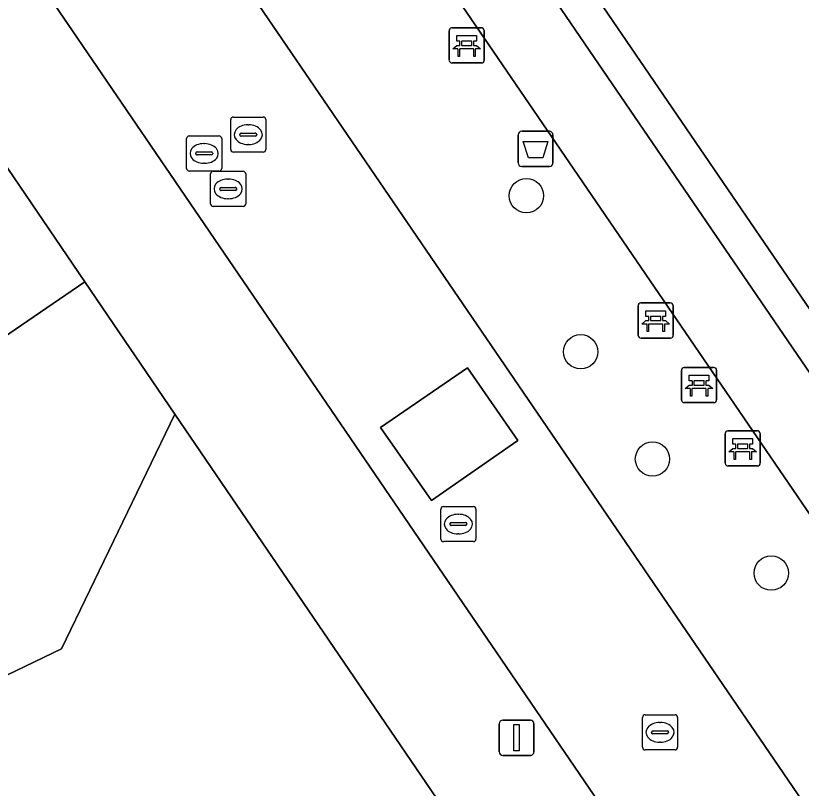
# Model space of a CAD drawing. Extents: x 155275 to 156265, y 382654 to 383635.
# Drawn here: x 155988.77 to 156011.15, y 383415.93 to 383437.92 of the extents above; entities that cross this region are included whole.
import ezdxf

# ---------------------------------------------------------------- set-up
doc = ezdxf.new("R2010")
doc.units = 0
for name, color, linetype in [('IMGEO_Afvalbak', 7, 'Continuous'), ('IMGEO_Bank', 7, 'Continuous'), ('IMGEO_Berm_groen', 7, 'Continuous'), ('IMGEO_Boom', 7, 'Continuous'), ('IMGEO_Groenvoorziening', 7, 'Continuous'), ('IMGEO_Lichtmast', 7, 'Continuous'), ('IMGEO_Muur', 7, 'Continuous'), ('IMGEO_Rijbaan_lokaal_gesloten', 7, 'Continuous'), ('IMGEO_Rijbaan_lokaal_open', 7, 'Continuous'), ('IMGEO_Rioolput', 7, 'Continuous'), ('IMGEO_Voetpad_gesloten', 7, 'Continuous'), ('IMGEO_Voetpad_open', 7, 'Continuous')]:
    doc.layers.add(name, color=color, linetype=linetype)

msp = doc.modelspace()

# ---------------------------------------------------------------- linework, layer by layer
at = {"layer": 'IMGEO_Afvalbak'}
for p, q in [((156003.083, 383433.731), (156003.083, 383434.531)), ((156003.083, 383434.531), (156003.083, 383433.731)), ((156003.183, 383434.631), (156003.973, 383434.631)), ((156003.973, 383434.631), (156003.183, 383434.631)), ((156004.073, 383434.531), (156004.073, 383433.731)), ((156004.073, 383433.731), (156004.073, 383434.531)), ((156003.973, 383433.631), (156003.183, 383433.631)), ((156003.183, 383433.631), (156003.973, 383433.631))]:
    msp.add_line(p, q, dxfattribs=at)
msp.add_lwpolyline([(156003.226, 383434.345), (156003.93, 383434.345), (156003.781, 383433.875), (156003.375, 383433.875), (156003.226, 383434.345)], dxfattribs=at)
for centre, start, end in [((156003.183, 383434.531), 90, 180), ((156003.183, 383434.531), 90, 180), ((156003.973, 383434.531), 0, 90), ((156003.973, 383434.531), 360, 90), ((156003.183, 383433.731), 180, 270), ((156003.183, 383433.731), 180, 270), ((156003.973, 383433.731), 270, 0), ((156003.973, 383433.731), 270, 0)]:
    msp.add_arc(centre, 0.1, start, end, dxfattribs=at)
at = {"layer": 'IMGEO_Bank'}
for p, q in [((156001.115, 383436.652), (156001.115, 383437.493)), ((156001.115, 383437.493), (156001.115, 383436.652)), ((156001.19, 383437.577), (156002.031, 383437.577)), ((156002.031, 383437.577), (156001.19, 383437.577)), ((156002.115, 383437.502), (156002.115, 383436.661)), ((156002.115, 383436.661), (156002.115, 383437.502)), ((156001.424, 383437.083), (156001.424, 383437.189)), ((156001.468, 383437.189), (156001.468, 383437.083)), ((156001.756, 383437.195), (156001.474, 383437.195)), ((156001.762, 383437.083), (156001.762, 383437.189)), ((156001.806, 383437.189), (156001.806, 383437.083)), ((156001.812, 383436.975), (156001.419, 383436.975)), ((156001.474, 383437.077), (156001.756, 383437.077)), ((156002.04, 383436.577), (156001.199, 383436.577)), ((156001.199, 383436.577), (156002.04, 383436.577)), ((156006.499, 383428.82), (156006.499, 383429.661)), ((156006.499, 383429.661), (156006.499, 383428.82)), ((156006.574, 383429.745), (156007.415, 383429.745)), ((156007.415, 383429.745), (156006.574, 383429.745)), ((156007.499, 383429.67), (156007.499, 383428.829)), ((156007.499, 383428.829), (156007.499, 383429.67)), ((156006.808, 383429.251), (156006.808, 383429.357)), ((156006.852, 383429.357), (156006.852, 383429.251)), ((156007.14, 383429.363), (156006.858, 383429.363)), ((156007.146, 383429.251), (156007.146, 383429.357)), ((156007.19, 383429.357), (156007.19, 383429.251)), ((156007.196, 383429.143), (156006.803, 383429.143)), ((156006.858, 383429.245), (156007.14, 383429.245)), ((156007.424, 383428.745), (156006.583, 383428.745)), ((156006.583, 383428.745), (156007.424, 383428.745)), ((156007.734, 383426.981), (156007.734, 383427.822)), ((156007.734, 383427.822), (156007.734, 383426.981)), ((156007.809, 383427.906), (156008.65, 383427.906)), ((156008.65, 383427.906), (156007.809, 383427.906)), ((156008.734, 383427.831), (156008.734, 383426.99)), ((156008.734, 383426.99), (156008.734, 383427.831)), ((156008.043, 383427.412), (156008.043, 383427.518)), ((156008.087, 383427.518), (156008.087, 383427.412)), ((156008.375, 383427.524), (156008.093, 383427.524)), ((156008.381, 383427.412), (156008.381, 383427.518)), ((156008.425, 383427.518), (156008.425, 383427.412)), ((156008.431, 383427.304), (156008.038, 383427.304)), ((156008.093, 383427.406), (156008.375, 383427.406)), ((156008.659, 383426.906), (156007.818, 383426.906)), ((156007.818, 383426.906), (156008.659, 383426.906)), ((156008.976, 383425.179), (156008.976, 383426.02)), ((156008.976, 383426.02), (156008.976, 383425.179)), ((156009.051, 383426.104), (156009.892, 383426.104)), ((156009.892, 383426.104), (156009.051, 383426.104)), ((156009.976, 383426.029), (156009.976, 383425.188)), ((156009.976, 383425.188), (156009.976, 383426.029)), ((156009.617, 383425.722), (156009.335, 383425.722)), ((156009.673, 383425.502), (156009.28, 383425.502)), ((156009.285, 383425.61), (156009.285, 383425.716)), ((156009.329, 383425.716), (156009.329, 383425.61)), ((156009.335, 383425.604), (156009.617, 383425.604)), ((156009.623, 383425.61), (156009.623, 383425.716)), ((156009.667, 383425.716), (156009.667, 383425.61)), ((156009.901, 383425.104), (156009.06, 383425.104)), ((156009.06, 383425.104), (156009.901, 383425.104))]:
    msp.add_line(p, q, dxfattribs=at)
for points in [[(156001.418, 383437.195), (156001.332, 383437.195), (156001.332, 383437.356), (156001.895, 383437.356), (156001.895, 383437.195), (156001.812, 383437.195)], [(156001.362, 383436.975), (156001.22, 383436.975), (156001.332, 383437.077), (156001.418, 383437.077)], [(156001.412, 383436.968), (156001.412, 383436.761), (156001.369, 383436.761), (156001.369, 383436.968)], [(156001.812, 383437.077), (156001.895, 383437.077), (156002.007, 383436.975), (156001.868, 383436.975)], [(156001.862, 383436.968), (156001.862, 383436.761), (156001.818, 383436.761), (156001.818, 383436.968)], [(156006.802, 383429.363), (156006.716, 383429.363), (156006.716, 383429.524), (156007.279, 383429.524), (156007.279, 383429.363), (156007.196, 383429.363)], [(156006.746, 383429.143), (156006.604, 383429.143), (156006.716, 383429.245), (156006.802, 383429.245)], [(156006.796, 383429.136), (156006.796, 383428.929), (156006.753, 383428.929), (156006.753, 383429.136)], [(156007.196, 383429.245), (156007.279, 383429.245), (156007.391, 383429.143), (156007.252, 383429.143)], [(156007.246, 383429.136), (156007.246, 383428.929), (156007.202, 383428.929), (156007.202, 383429.136)], [(156008.037, 383427.524), (156007.951, 383427.524), (156007.951, 383427.685), (156008.514, 383427.685), (156008.514, 383427.524), (156008.431, 383427.524)], [(156007.981, 383427.304), (156007.839, 383427.304), (156007.951, 383427.406), (156008.037, 383427.406)], [(156008.031, 383427.297), (156008.031, 383427.09), (156007.988, 383427.09), (156007.988, 383427.297)], [(156008.431, 383427.406), (156008.514, 383427.406), (156008.626, 383427.304), (156008.487, 383427.304)], [(156008.481, 383427.297), (156008.481, 383427.09), (156008.437, 383427.09), (156008.437, 383427.297)], [(156009.279, 383425.722), (156009.193, 383425.722), (156009.193, 383425.883), (156009.756, 383425.883), (156009.756, 383425.722), (156009.673, 383425.722)], [(156009.223, 383425.502), (156009.081, 383425.502), (156009.193, 383425.604), (156009.279, 383425.604)], [(156009.673, 383425.604), (156009.756, 383425.604), (156009.868, 383425.502), (156009.729, 383425.502)], [(156009.273, 383425.495), (156009.273, 383425.288), (156009.23, 383425.288), (156009.23, 383425.495)], [(156009.723, 383425.495), (156009.723, 383425.288), (156009.679, 383425.288), (156009.679, 383425.495)]]:
    msp.add_lwpolyline(points, dxfattribs=at)
for centre, radius, start, end in [((156001.193, 383437.499), 0.0779, 92.4484, 184.2845), ((156001.193, 383437.499), 0.0779, 92.4484, 184.2845), ((156002.037, 383437.499), 0.0779, 2.4484, 94.2845), ((156002.037, 383437.499), 0.0779, 2.4484, 94.2845), ((156001.417, 383437.188), 0.00671, 2.8957, 87.1043), ((156001.474, 383437.188), 0.00671, 92.8957, 177.1043), ((156001.756, 383437.188), 0.00671, 2.8957, 87.1043), ((156001.813, 383437.188), 0.00671, 92.8957, 177.1043), ((156001.362, 383436.968), 0.00671, 2.8957, 87.1043), ((156001.419, 383436.968), 0.00671, 92.8957, 177.1043), ((156001.417, 383437.084), 0.00671, 272.8957, 357.1043), ((156001.474, 383437.084), 0.00671, 182.8957, 267.1043), ((156001.756, 383437.084), 0.00671, 272.8957, 357.1043), ((156001.813, 383437.084), 0.00671, 182.8957, 267.1043), ((156001.811, 383436.968), 0.00671, 2.8957, 87.1043), ((156001.868, 383436.968), 0.00671, 92.8957, 177.1043), ((156001.193, 383436.655), 0.0779, 182.4484, 274.2845), ((156001.193, 383436.655), 0.0779, 182.4484, 274.2845), ((156002.037, 383436.655), 0.0779, 272.4484, 4.2845), ((156002.037, 383436.655), 0.0779, 272.4484, 4.2845), ((156006.577, 383429.667), 0.0779, 92.4484, 184.2845), ((156006.577, 383429.667), 0.0779, 92.4484, 184.2845), ((156007.421, 383429.667), 0.0779, 2.4484, 94.2845), ((156007.421, 383429.667), 0.0779, 2.4484, 94.2845), ((156006.801, 383429.356), 0.00671, 2.8957, 87.1043), ((156006.858, 383429.356), 0.00671, 92.8957, 177.1043), ((156007.14, 383429.356), 0.00671, 2.8957, 87.1043), ((156007.197, 383429.356), 0.00671, 92.8957, 177.1043), ((156006.746, 383429.136), 0.00671, 2.8957, 87.1043), ((156006.803, 383429.136), 0.00671, 92.8957, 177.1043), ((156006.801, 383429.252), 0.00671, 272.8957, 357.1043), ((156006.858, 383429.252), 0.00671, 182.8957, 267.1043), ((156007.14, 383429.252), 0.00671, 272.8957, 357.1043), ((156007.197, 383429.252), 0.00671, 182.8957, 267.1043), ((156007.195, 383429.136), 0.00671, 2.8957, 87.1043), ((156007.252, 383429.136), 0.00671, 92.8957, 177.1043), ((156006.577, 383428.823), 0.0779, 182.4484, 274.2845), ((156006.577, 383428.823), 0.0779, 182.4484, 274.2845), ((156007.421, 383428.823), 0.0779, 272.4484, 4.2845), ((156007.421, 383428.823), 0.0779, 272.4484, 4.2845), ((156007.812, 383427.828), 0.0779, 92.4484, 184.2845), ((156007.812, 383427.828), 0.0779, 92.4484, 184.2845), ((156008.656, 383427.828), 0.0779, 2.4484, 94.2845), ((156008.656, 383427.828), 0.0779, 2.4484, 94.2845), ((156008.036, 383427.517), 0.00671, 2.8957, 87.1043), ((156008.093, 383427.517), 0.00671, 92.8957, 177.1043), ((156008.375, 383427.517), 0.00671, 2.8957, 87.1043), ((156008.432, 383427.517), 0.00671, 92.8957, 177.1043), ((156007.981, 383427.297), 0.00671, 2.8957, 87.1043), ((156008.038, 383427.297), 0.00671, 92.8957, 177.1043), ((156008.036, 383427.413), 0.00671, 272.8957, 357.1043), ((156008.093, 383427.413), 0.00671, 182.8957, 267.1043), ((156008.375, 383427.413), 0.00671, 272.8957, 357.1043), ((156008.432, 383427.413), 0.00671, 182.8957, 267.1043), ((156008.43, 383427.297), 0.00671, 2.8957, 87.1043), ((156008.487, 383427.297), 0.00671, 92.8957, 177.1043), ((156007.812, 383426.984), 0.0779, 182.4484, 274.2845), ((156007.812, 383426.984), 0.0779, 182.4484, 274.2845), ((156008.656, 383426.984), 0.0779, 272.4484, 4.2845), ((156008.656, 383426.984), 0.0779, 272.4484, 4.2845), ((156009.054, 383426.026), 0.0779, 92.4484, 184.2845), ((156009.054, 383426.026), 0.0779, 92.4484, 184.2845), ((156009.898, 383426.026), 0.0779, 2.4484, 94.2845), ((156009.898, 383426.026), 0.0779, 2.4484, 94.2845), ((156009.278, 383425.715), 0.00671, 2.8957, 87.1043), ((156009.335, 383425.715), 0.00671, 92.8957, 177.1043), ((156009.617, 383425.715), 0.00671, 2.8957, 87.1043), ((156009.674, 383425.715), 0.00671, 92.8957, 177.1043), ((156009.223, 383425.495), 0.00671, 2.8957, 87.1043), ((156009.28, 383425.495), 0.00671, 92.8957, 177.1043), ((156009.278, 383425.611), 0.00671, 272.8957, 357.1043), ((156009.335, 383425.611), 0.00671, 182.8957, 267.1043), ((156009.617, 383425.611), 0.00671, 272.8957, 357.1043), ((156009.674, 383425.611), 0.00671, 182.8957, 267.1043), ((156009.672, 383425.495), 0.00671, 2.8957, 87.1043), ((156009.729, 383425.495), 0.00671, 92.8957, 177.1043), ((156009.054, 383425.182), 0.0779, 182.4484, 274.2845), ((156009.054, 383425.182), 0.0779, 182.4484, 274.2845), ((156009.898, 383425.182), 0.0779, 272.4484, 4.2845), ((156009.898, 383425.182), 0.0779, 272.4484, 4.2845)]:
    msp.add_arc(centre, radius, start, end, dxfattribs=at)
at = {"layer": 'IMGEO_Berm_groen'}
msp.add_lwpolyline([(155994.734, 383448.083), (155990.809, 383445.385), (156017.912, 383405.711), (156021.864, 383408.418)], close=True, dxfattribs=at)
at = {"layer": 'IMGEO_Boom'}
for centre in [(156003.318, 383432.797), (156004.863, 383428.353), (156006.908, 383425.301), (156010.289, 383422.053)]:
    msp.add_circle(centre, 0.489, dxfattribs=at)
at = {"layer": 'IMGEO_Groenvoorziening'}
for points in [[(155860.774, 383539.484), (155872.009, 383535.388), (155874.61, 383534.44), (155879.334, 383532.718), (155948.02, 383507.678), (155961.313, 383502.832), (156024.216, 383410.791), (156045.134, 383380.182), (156062.326, 383354.842), (156061.594, 383354.31), (156061.773, 383354.047), (156065.694, 383357.527)], [(155973.037, 383414.202), (155975.794, 383413.734), (155981.641, 383417.41), (155984.842, 383417.381), (155990.078, 383419.893), (155993.304, 383426.577), (155990.737, 383430.344), (155966.734, 383413.923)], [(156006.317, 383407.48), (155993.304, 383426.577), (155990.078, 383419.893), (155984.842, 383417.381), (155981.641, 383417.41), (155975.794, 383413.734)]]:
    msp.add_lwpolyline(points, dxfattribs=at)
at = {"layer": 'IMGEO_Lichtmast'}
for p, q in [((156002.542, 383416.964), (156002.542, 383417.764)), ((156002.542, 383417.764), (156002.542, 383416.964)), ((156002.642, 383417.864), (156003.432, 383417.864)), ((156003.432, 383417.864), (156002.642, 383417.864)), ((156003.532, 383417.764), (156003.532, 383416.964)), ((156003.532, 383416.964), (156003.532, 383417.764)), ((156003.432, 383416.864), (156002.642, 383416.864)), ((156002.642, 383416.864), (156003.432, 383416.864))]:
    msp.add_line(p, q, dxfattribs=at)
msp.add_lwpolyline([(156002.962, 383417.739), (156003.112, 383417.739), (156003.112, 383416.989), (156002.962, 383416.989), (156002.962, 383417.739)], dxfattribs=at)
for centre, start, end in [((156002.642, 383417.764), 90, 180), ((156002.642, 383417.764), 90, 180), ((156003.432, 383417.764), 0, 90), ((156003.432, 383417.764), 360, 90), ((156002.642, 383416.964), 180, 270), ((156002.642, 383416.964), 180, 270), ((156003.432, 383416.964), 270, 0), ((156003.432, 383416.964), 270, 0)]:
    msp.add_arc(centre, 0.1, start, end, dxfattribs=at)
at = {"layer": 'IMGEO_Muur'}
msp.add_lwpolyline([(155853.664, 383555.887), (155849.008, 383542.715), (155933.682, 383511.885), (155960.607, 383502.077), (156005.367, 383436.549), (156022.591, 383411.367), (156024.216, 383410.791), (155961.313, 383502.832), (155948.02, 383507.678), (155879.334, 383532.718), (155874.61, 383534.44), (155872.009, 383535.388), (155860.774, 383539.484), (155850.28, 383543.31), (155854.71, 383555.5)], close=True, dxfattribs=at)
at = {"layer": 'IMGEO_Rijbaan_lokaal_gesloten'}
for points in [[(155853.664, 383555.887), (155848.443, 383557.813), (155839.582, 383533.423), (155873.88, 383520.938), (155953.014, 383492.142), (155990.266, 383437.67), (156009.401, 383409.628), (156027.144, 383383.663), (156049.518, 383350.943)], [(156017.912, 383405.711), (155990.809, 383445.385), (155983.746, 383455.707)]]:
    msp.add_lwpolyline(points, dxfattribs=at)
msp.add_lwpolyline([(155999.162, 383426.203), (156001.641, 383427.894), (156003.076, 383425.829), (156000.613, 383424.124)], close=True, dxfattribs=at)
at = {"layer": 'IMGEO_Rijbaan_lokaal_open'}
msp.add_lwpolyline([(155966.734, 383413.923), (155990.737, 383430.344), (155988.195, 383434.074), (155976.813, 383426.273), (155975.562, 383425.415), (155964.601, 383417.902), (155964.255, 383417.665)], dxfattribs=at)
at = {"layer": 'IMGEO_Rioolput'}
for p, q in [((155994.896, 383434.111), (155994.896, 383434.963)), ((155994.971, 383435.037), (155995.823, 383435.037)), ((155995.897, 383434.963), (155995.897, 383434.111)), ((155995.384, 383434.817), (155995.409, 383434.817)), ((155993.715, 383434.5), (155994.567, 383434.5)), ((155995.155, 383434.531), (155995.155, 383434.543)), ((155995.593, 383434.494), (155995.195, 383434.494)), ((155995.198, 383434.58), (155995.596, 383434.58)), ((155995.639, 383434.543), (155995.639, 383434.531)), ((155993.64, 383433.574), (155993.64, 383434.426)), ((155994.128, 383434.28), (155994.153, 383434.28)), ((155994.641, 383434.426), (155994.641, 383433.574)), ((155995.407, 383434.257), (155995.382, 383434.257)), ((155993.899, 383433.994), (155993.899, 383434.006)), ((155993.942, 383434.043), (155994.34, 383434.043)), ((155994.383, 383434.006), (155994.383, 383433.994)), ((155995.823, 383434.037), (155994.971, 383434.037)), ((155994.337, 383433.957), (155993.939, 383433.957)), ((155994.151, 383433.72), (155994.126, 383433.72)), ((155994.567, 383433.5), (155993.715, 383433.5)), ((155994.323, 383432.566), (155994.323, 383433.418)), ((155994.398, 383433.492), (155995.25, 383433.492)), ((155995.324, 383433.418), (155995.324, 383432.566)), ((155994.811, 383433.272), (155994.836, 383433.272)), ((155994.582, 383432.986), (155994.582, 383432.998)), ((155995.02, 383432.949), (155994.622, 383432.949)), ((155994.625, 383433.035), (155995.023, 383433.035)), ((155995.066, 383432.998), (155995.066, 383432.986)), ((155994.834, 383432.712), (155994.809, 383432.712)), ((155995.25, 383432.492), (155994.398, 383432.492)), ((156000.954, 383423.948), (156001.806, 383423.948)), ((156000.879, 383423.022), (156000.879, 383423.874)), ((156001.367, 383423.728), (156001.392, 383423.728)), ((156001.88, 383423.874), (156001.88, 383423.022)), ((156001.181, 383423.491), (156001.579, 383423.491)), ((156001.138, 383423.442), (156001.138, 383423.454)), ((156001.576, 383423.405), (156001.178, 383423.405)), ((156001.622, 383423.454), (156001.622, 383423.442)), ((156001.39, 383423.168), (156001.365, 383423.168)), ((156001.806, 383422.948), (156000.954, 383422.948)), ((156006.622, 383417.093), (156006.622, 383417.945)), ((156006.697, 383418.019), (156007.549, 383418.019)), ((156007.623, 383417.945), (156007.623, 383417.093)), ((156007.11, 383417.799), (156007.135, 383417.799)), ((156006.881, 383417.513), (156006.881, 383417.525)), ((156007.319, 383417.476), (156006.921, 383417.476)), ((156006.924, 383417.562), (156007.322, 383417.562)), ((156007.365, 383417.525), (156007.365, 383417.513)), ((156007.133, 383417.239), (156007.108, 383417.239)), ((156007.549, 383417.019), (156006.697, 383417.019))]:
    msp.add_line(p, q, dxfattribs=at)
for points in [[(155994.896, 383434.111), (155994.896, 383434.963)], [(155994.971, 383435.037), (155995.823, 383435.037)], [(155995.897, 383434.963), (155995.897, 383434.111)], [(155993.715, 383434.5), (155994.567, 383434.5)], [(155993.64, 383433.574), (155993.64, 383434.426)], [(155994.641, 383434.426), (155994.641, 383433.574)], [(155995.823, 383434.037), (155994.971, 383434.037)], [(155994.567, 383433.5), (155993.715, 383433.5)], [(155994.323, 383432.566), (155994.323, 383433.418)], [(155994.398, 383433.492), (155995.25, 383433.492)], [(155995.324, 383433.418), (155995.324, 383432.566)], [(155995.25, 383432.492), (155994.398, 383432.492)], [(156000.954, 383423.948), (156001.806, 383423.948)], [(156000.879, 383423.022), (156000.879, 383423.874)], [(156001.88, 383423.874), (156001.88, 383423.022)], [(156001.806, 383422.948), (156000.954, 383422.948)], [(156006.622, 383417.093), (156006.622, 383417.945)], [(156006.697, 383418.019), (156007.549, 383418.019)], [(156007.623, 383417.945), (156007.623, 383417.093)], [(156007.549, 383417.019), (156006.697, 383417.019)]]:
    msp.add_lwpolyline(points, dxfattribs=at)
for centre, radius, start, end in [((155994.973, 383434.961), 0.0765, 91.552, 178.448), ((155994.973, 383434.961), 0.0765, 91.552, 178.448), ((155995.821, 383434.961), 0.0765, 1.552, 88.448), ((155995.821, 383434.961), 0.0765, 1.552, 88.448), ((155993.717, 383434.424), 0.0765, 91.552, 178.448), ((155993.717, 383434.424), 0.0765, 91.552, 178.448), ((155994.565, 383434.424), 0.0765, 1.552, 88.448), ((155994.565, 383434.424), 0.0765, 1.552, 88.448), ((155995.195, 383434.54), 0.0403, 85.8775, 175.7526), ((155995.192, 383434.53), 0.0366, 178.938, 274.7102), ((155995.596, 383434.537), 0.043, 264.8664, 352.4533), ((155995.6, 383434.542), 0.0386, 1.7309, 96.639), ((155993.939, 383434.003), 0.0403, 85.8775, 175.7526), ((155994.344, 383434.005), 0.0386, 1.7309, 96.639), ((155994.973, 383434.113), 0.0765, 181.552, 268.448), ((155994.973, 383434.113), 0.0765, 181.552, 268.448), ((155995.821, 383434.113), 0.0765, 271.552, 358.448), ((155995.821, 383434.113), 0.0765, 271.552, 358.448), ((155993.936, 383433.993), 0.0366, 178.938, 274.7102), ((155994.34, 383434), 0.043, 264.8664, 352.4533), ((155993.717, 383433.576), 0.0765, 181.552, 268.448), ((155993.717, 383433.576), 0.0765, 181.552, 268.448), ((155994.565, 383433.576), 0.0765, 271.552, 358.448), ((155994.565, 383433.576), 0.0765, 271.552, 358.448), ((155994.4, 383433.416), 0.0765, 91.552, 178.448), ((155994.4, 383433.416), 0.0765, 91.552, 178.448), ((155995.248, 383433.416), 0.0765, 1.552, 88.448), ((155995.248, 383433.416), 0.0765, 1.552, 88.448), ((155994.622, 383432.995), 0.0403, 85.8775, 175.7526), ((155994.619, 383432.985), 0.0366, 178.938, 274.7102), ((155995.023, 383432.992), 0.043, 264.8664, 352.4533), ((155995.027, 383432.997), 0.0386, 1.7309, 96.639), ((155994.4, 383432.568), 0.0765, 181.552, 268.448), ((155994.4, 383432.568), 0.0765, 181.552, 268.448), ((155995.248, 383432.568), 0.0765, 271.552, 358.448), ((155995.248, 383432.568), 0.0765, 271.552, 358.448), ((156000.956, 383423.872), 0.0765, 91.552, 178.448), ((156000.956, 383423.872), 0.0765, 91.552, 178.448), ((156001.804, 383423.872), 0.0765, 1.552, 88.448), ((156001.804, 383423.872), 0.0765, 1.552, 88.448), ((156001.178, 383423.451), 0.0403, 85.8775, 175.7526), ((156001.583, 383423.453), 0.0386, 1.7309, 96.639), ((156001.175, 383423.441), 0.0366, 178.938, 274.7102), ((156001.579, 383423.448), 0.043, 264.8664, 352.4533), ((156000.956, 383423.024), 0.0765, 181.552, 268.448), ((156000.956, 383423.024), 0.0765, 181.552, 268.448), ((156001.804, 383423.024), 0.0765, 271.552, 358.448), ((156001.804, 383423.024), 0.0765, 271.552, 358.448), ((156006.699, 383417.943), 0.0765, 91.552, 178.448), ((156006.699, 383417.943), 0.0765, 91.552, 178.448), ((156007.547, 383417.943), 0.0765, 1.552, 88.448), ((156007.547, 383417.943), 0.0765, 1.552, 88.448), ((156006.921, 383417.522), 0.0403, 85.8775, 175.7526), ((156006.918, 383417.512), 0.0366, 178.938, 274.7102), ((156007.322, 383417.519), 0.043, 264.8664, 352.4533), ((156007.326, 383417.524), 0.0386, 1.7309, 96.639), ((156006.699, 383417.095), 0.0765, 181.552, 268.448), ((156006.699, 383417.095), 0.0765, 181.552, 268.448), ((156007.547, 383417.095), 0.0765, 271.552, 358.448), ((156007.547, 383417.095), 0.0765, 271.552, 358.448)]:
    msp.add_arc(centre, radius, start, end, dxfattribs=at)
for centre, major_axis, ratio, start_param, end_param in [((155995.383, 383434.537), (-0.387, 0.002), 0.722429, 4.712389, 7.853982), ((155995.408, 383434.537), (-0.39, 0.002), 0.717154, 1.570796, 4.712389), ((155994.127, 383434), (-0.387, 0.002), 0.722429, 4.712389, 7.853982), ((155994.152, 383434), (-0.39, 0.002), 0.717154, 1.570796, 4.712389), ((155994.81, 383432.992), (-0.387, 0.002), 0.722429, 4.712389, 7.853982), ((155994.835, 383432.992), (-0.39, 0.002), 0.717154, 1.570796, 4.712389), ((156001.366, 383423.448), (-0.387, 0.002), 0.722429, 4.712389, 7.853982), ((156001.391, 383423.448), (-0.39, 0.002), 0.717154, 1.570796, 4.712389), ((156007.109, 383417.519), (-0.387, 0.002), 0.722429, 4.712389, 7.853982), ((156007.134, 383417.519), (-0.39, 0.002), 0.717154, 1.570796, 4.712389)]:
    msp.add_ellipse(centre, major_axis=major_axis, ratio=ratio, start_param=start_param, end_param=end_param, dxfattribs=at)
at = {"layer": 'IMGEO_Voetpad_gesloten'}
for points in [[(156022.591, 383411.367), (156005.367, 383436.549), (155960.607, 383502.077)], [(155987.693, 383458.424), (155994.734, 383448.083), (156021.864, 383408.418)]]:
    msp.add_lwpolyline(points, dxfattribs=at)
at = {"layer": 'IMGEO_Voetpad_open'}
for points in [[(156049.518, 383350.943), (156027.144, 383383.663), (156009.401, 383409.628), (155990.266, 383437.67), (155953.014, 383492.142), (155873.88, 383520.938), (155839.582, 383533.423), (155848.443, 383557.813), (155845.338, 383558.959)], [(155988.195, 383434.074), (155990.737, 383430.344), (155993.304, 383426.577), (156006.317, 383407.48)]]:
    msp.add_lwpolyline(points, dxfattribs=at)
msp.add_lwpolyline([(155999.162, 383426.203), (156000.613, 383424.124), (156003.076, 383425.829), (156001.641, 383427.894)], close=True, dxfattribs=at)

doc.saveas('drawing.dxf')
